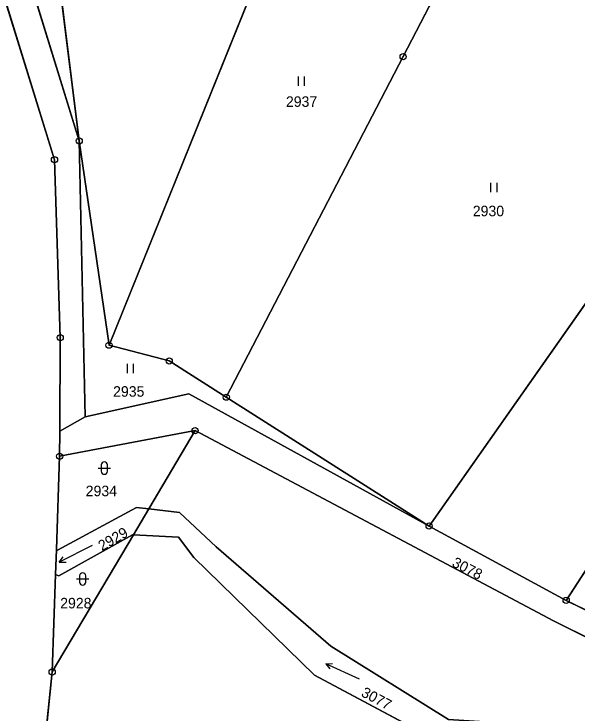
# Model space of a CAD drawing. Extents: x -689422 to -685210, y -987725 to -982160.
# Drawn here: x -686085.3 to -685994.3, y -986066.3 to -985953.3 of the extents above; entities that cross this region are included whole.
import ezdxf

# ---------------------------------------------------------------- set-up
doc = ezdxf.new("R2010")
doc.units = 0
for name, color, linetype in [('KN_Hranice_parcel', 7, 'Continuous'), ('KN_Parcelni cisla', 7, 'Continuous'), ('KN_Polygon parcely', 7, 'Continuous'), ('KN_POZEMKY_OSTATNI PLOCHA', 7, 'Continuous'), ('KN_POZEMKY_TTP', 7, 'Continuous'), ('KN_POZEMKY_VODNI_PLOCHA', 7, 'Continuous'), ('KN_VYUZITI_08_vodni plocha _tok umely', 7, 'Continuous'), ('KN_VYUZITI_14_ostatni plocha_dráha', 7, 'Continuous'), ('KN_VYUZITI_17_ostatni plocha_ostatni komunikace', 7, 'Continuous'), ('KN_VYUZITI_26_ostatni plocha_jina plocha', 7, 'Continuous'), ('KN_VYUZITI_27_ostatni plocha_neplodna puda', 7, 'Continuous'), ('KN_Značky bodu BP', 7, 'Continuous'), ('KN_Značky kultur', 7, 'Continuous')]:
    doc.layers.add(name, color=color, linetype=linetype)

msp = doc.modelspace()

# ---------------------------------------------------------------- linework, layer by layer
at = {"layer": 'KN_Hranice_parcel'}
for p, q in [((-686084.74, -985893.57), (-686074.75, -985973.83)), ((-686069.92, -986006.85), (-686074.75, -985973.83)), ((-686073.8, -986018.41), (-686074.75, -985973.83)), ((-686077.82, -986005.63), (-686077.89, -986020.76)), ((-686018.2, -986036.1), (-686050.98, -986015.26)), ((-686077.89, -986020.76), (-686073.8, -986018.41)), ((-686077.91, -986024.8), (-686056.02, -986020.66)), ((-686056.02, -986020.66), (-686063.5, -986033.3)), ((-686077.91, -986024.8), (-686077.89, -986020.76)), ((-686078.43, -986039.91), (-686077.91, -986024.8)), ((-686063.5, -986033.3), (-686065.99, -986037.51)), ((-685996.05, -986048.12), (-686018.2, -986036.1)), ((-686065.99, -986037.51), (-686079.12, -986059.69)), ((-686078.57, -986043.94), (-686078.43, -986039.91)), ((-686079.12, -986059.69), (-686078.57, -986043.94)), ((-685973.8, -986059.03), (-685996.05, -986048.12)), ((-686080.31, -986071.35), (-686079.12, -986059.69))]:
    msp.add_line(p, q, dxfattribs=at)
for points in [[(-686074.75, -985973.83), (-686084.96, -985940.65), (-686088.21, -985923.78), (-686090.44, -985889.6), (-686116.62, -985817.66)], [(-686104.75, -985872.98), (-686096.11, -985890.94), (-686094.6, -985925.58), (-686078.74, -985976.87), (-686077.82, -986005.63)], [(-686069.92, -986006.85), (-686035.13, -985920.61), (-686033.6, -985916.85)], [(-686007.1, -985930.7), (-686022.4, -985960.19), (-686050.98, -986015.26)], [(-686018.2, -986036.1), (-685976.1, -985976.15), (-685970.83, -985955.03)], [(-685970.83, -985955.03), (-685947.39, -985976.57), (-685979.35, -986022.32), (-685996.05, -986048.12)], [(-686050.98, -986015.26), (-686060.2, -986009.4), (-686069.92, -986006.85)], [(-686073.8, -986018.41), (-686057.01, -986014.72), (-686018.2, -986036.1)], [(-685915.29, -986103.75), (-685934.82, -986091.81), (-685949.6, -986079.67), (-685972.06, -986064.47), (-685998.09, -986051.42), (-686056.02, -986020.66)], [(-686063.5, -986033.3), (-686065.51, -986033.07), (-686078.24, -986039.99), (-686078.43, -986039.91)], [(-686063.5, -986033.3), (-686058.52, -986033.88), (-686052.61, -986039.45), (-686034.1, -986055.5), (-686015.09, -986067.37), (-686009.27, -986067.77), (-685996.72, -986077.57), (-685980.17, -986081.61), (-685965.94, -986087.95), (-685952.67, -986101.09), (-685937.23, -986115.05), (-685925.97, -986124.82)], [(-686065.99, -986037.51), (-686066.16, -986037.5), (-686078.02, -986044.17), (-686078.57, -986043.94)], [(-685927.71, -986128.99), (-685940.46, -986118.03), (-685956.3, -986104.06), (-685969, -986090.76), (-685982.16, -986085.38), (-685998.64, -986081.47), (-686012.78, -986070.65), (-686018.97, -986069.68), (-686036.74, -986060.22), (-686056.24, -986041.16), (-686058.72, -986037.87), (-686065.99, -986037.51)]]:
    msp.add_lwpolyline(points, dxfattribs=at)
at = {"layer": 'KN_Polygon parcely'}
for points in [[(-686111.18, -985805.32), (-686116.62, -985817.66), (-686090.44, -985889.6), (-686088.21, -985923.78), (-686084.96, -985940.65), (-686074.75, -985973.83), (-686084.74, -985893.57), (-686088.97, -985867.6), (-686097.73, -985849.89), (-686104.49, -985817.17), (-686101.95, -985804.21), (-686084.32, -985811.32), (-686066.93, -985815.15), (-686052.1, -985821.5), (-686027.39, -985838.92), (-686012.93, -985846.75), (-686000.84, -985852.53), (-686014.82, -985839.31), (-686013.69, -985837.67), (-686046.02, -985820.9), (-686059.9, -985814.48), (-686076.65, -985807.64), (-686107.06, -985795.93)], [(-686106.86, -985853.08), (-686104.75, -985872.98), (-686096.11, -985890.94), (-686094.6, -985925.58), (-686078.74, -985976.87), (-686077.82, -986005.63), (-686077.89, -986020.76), (-686073.8, -986018.41), (-686074.75, -985973.83), (-686084.96, -985940.65), (-686088.21, -985923.78), (-686090.44, -985889.6), (-686116.62, -985817.66)], [(-686033.6, -985916.85), (-686049.96, -985907.66), (-686084.74, -985893.57), (-686074.75, -985973.83), (-686069.92, -986006.85), (-686035.13, -985920.61)], [(-686033.6, -985916.85), (-686035.13, -985920.61), (-686069.92, -986006.85), (-686060.2, -986009.4), (-686050.98, -986015.26), (-686022.4, -985960.19), (-686007.1, -985930.7)], [(-685976.1, -985976.15), (-685970.83, -985955.03), (-685969.8, -985950.2), (-686007.1, -985930.7), (-686022.4, -985960.19), (-686050.98, -986015.26), (-686018.2, -986036.1)], [(-685924.33, -985997.88), (-685897.61, -985996.25), (-685888.01, -985995.91), (-685914.99, -985982.52), (-685969.8, -985950.2), (-685970.83, -985955.03), (-685947.39, -985976.57), (-685979.35, -986022.32), (-685996.05, -986048.12), (-685973.8, -986059.03), (-685967.49, -986047.95), (-685936.14, -986002.19)], [(-686018.2, -986036.1), (-685996.05, -986048.12), (-685979.35, -986022.32), (-685947.39, -985976.57), (-685970.83, -985955.03), (-685976.1, -985976.15)], [(-686074.75, -985973.83), (-686073.8, -986018.41), (-686057.01, -986014.72), (-686018.2, -986036.1), (-686050.98, -986015.26), (-686060.2, -986009.4), (-686069.92, -986006.85)], [(-686077.91, -986024.8), (-686078.43, -986039.91), (-686078.24, -986039.99), (-686065.51, -986033.07), (-686063.5, -986033.3), (-686056.02, -986020.66)], [(-685949.6, -986079.67), (-685972.06, -986064.47), (-685998.09, -986051.42), (-686056.02, -986020.66), (-686063.5, -986033.3), (-686058.52, -986033.88), (-686052.61, -986039.45), (-686034.1, -986055.5), (-686015.09, -986067.37), (-686009.27, -986067.77), (-685996.72, -986077.57), (-685980.17, -986081.61), (-685965.94, -986087.95), (-685952.67, -986101.09), (-685937.23, -986115.05), (-685925.97, -986124.82), (-685923.41, -986126.02), (-685909.54, -986106.22), (-685915.29, -986103.75), (-685934.82, -986091.81)], [(-686078.43, -986039.91), (-686078.57, -986043.94), (-686078.02, -986044.17), (-686066.16, -986037.5), (-686065.99, -986037.51), (-686063.5, -986033.3), (-686065.51, -986033.07), (-686078.24, -986039.99)], [(-686066.16, -986037.5), (-686078.02, -986044.17), (-686078.57, -986043.94), (-686079.12, -986059.69), (-686065.99, -986037.51)]]:
    msp.add_lwpolyline(points, close=True, dxfattribs=at)
for points in [[(-686080.31, -986071.35), (-686079.12, -986059.69), (-686078.57, -986043.94), (-686078.43, -986039.91), (-686077.91, -986024.8), (-686077.89, -986020.76), (-686077.82, -986005.63), (-686078.74, -985976.87), (-686094.6, -985925.58), (-686096.11, -985890.94)], [(-685973.8, -986059.03), (-685996.05, -986048.12), (-686018.2, -986036.1), (-686057.01, -986014.72), (-686073.8, -986018.41), (-686077.89, -986020.76), (-686077.91, -986024.8), (-686056.02, -986020.66), (-685998.09, -986051.42), (-685972.06, -986064.47)], [(-685980.17, -986081.61), (-685996.72, -986077.57), (-686009.27, -986067.77), (-686015.09, -986067.37), (-686034.1, -986055.5), (-686052.61, -986039.45), (-686058.52, -986033.88), (-686063.5, -986033.3), (-686065.99, -986037.51), (-686058.72, -986037.87), (-686056.24, -986041.16), (-686036.74, -986060.22), (-686018.97, -986069.68), (-686012.78, -986070.65), (-685998.64, -986081.47), (-685982.16, -986085.38)], [(-685982.16, -986085.38), (-685998.64, -986081.47), (-686012.78, -986070.65), (-686018.97, -986069.68), (-686036.74, -986060.22), (-686056.24, -986041.16), (-686058.72, -986037.87), (-686065.99, -986037.51), (-686079.12, -986059.69), (-686080.31, -986071.35), (-686069.34, -986080.09), (-686057.46, -986079.22), (-686042.33, -986091.12), (-686033.77, -986095.29), (-686016.5, -986104.44), (-685999.1, -986109.75), (-685995.47, -986115.87), (-685988.51, -986117.01)]]:
    msp.add_lwpolyline(points, dxfattribs=at)
at = {"layer": 'KN_POZEMKY_OSTATNI PLOCHA'}
for p, q in [((-686084.74, -985893.57), (-686074.75, -985973.83)), ((-686094.6, -985925.58), (-686078.74, -985976.87)), ((-686078.74, -985976.87), (-686094.6, -985925.58)), ((-686074.75, -985973.83), (-686084.96, -985940.65)), ((-686084.96, -985940.65), (-686074.75, -985973.83)), ((-686074.75, -985973.83), (-686073.8, -986018.41)), ((-686078.74, -985976.87), (-686077.82, -986005.63)), ((-686077.82, -986005.63), (-686078.74, -985976.87)), ((-686077.82, -986005.63), (-686077.89, -986020.76)), ((-686077.89, -986020.76), (-686077.82, -986005.63)), ((-686073.8, -986018.41), (-686057.01, -986014.72)), ((-686057.01, -986014.72), (-686018.2, -986036.1)), ((-686077.89, -986020.76), (-686073.8, -986018.41)), ((-686073.8, -986018.41), (-686077.89, -986020.76)), ((-686077.91, -986024.8), (-686056.02, -986020.66)), ((-686056.02, -986020.66), (-686077.91, -986024.8)), ((-686056.02, -986020.66), (-686063.5, -986033.3)), ((-686063.5, -986033.3), (-686056.02, -986020.66)), ((-686056.02, -986020.66), (-685998.09, -986051.42)), ((-685998.09, -986051.42), (-686056.02, -986020.66)), ((-686077.89, -986020.76), (-686077.91, -986024.8)), ((-686077.91, -986024.8), (-686077.89, -986020.76)), ((-686077.91, -986024.8), (-686078.43, -986039.91)), ((-686078.43, -986039.91), (-686077.91, -986024.8)), ((-686065.51, -986033.07), (-686078.24, -986039.99)), ((-686063.5, -986033.3), (-686065.51, -986033.07)), ((-686058.52, -986033.88), (-686063.5, -986033.3)), ((-686052.61, -986039.45), (-686058.52, -986033.88)), ((-686018.2, -986036.1), (-685996.05, -986048.12)), ((-686065.99, -986037.51), (-686079.12, -986059.69)), ((-686079.12, -986059.69), (-686065.99, -986037.51)), ((-686078.02, -986044.17), (-686066.16, -986037.5)), ((-686066.16, -986037.5), (-686065.99, -986037.51)), ((-686065.99, -986037.51), (-686058.72, -986037.87)), ((-686058.72, -986037.87), (-686056.24, -986041.16)), ((-686078.43, -986039.91), (-686078.57, -986043.94)), ((-686078.24, -986039.99), (-686078.43, -986039.91)), ((-686034.1, -986055.5), (-686052.61, -986039.45)), ((-686056.24, -986041.16), (-686036.74, -986060.22)), ((-686078.57, -986043.94), (-686079.12, -986059.69)), ((-686079.12, -986059.69), (-686078.57, -986043.94)), ((-686078.57, -986043.94), (-686078.02, -986044.17)), ((-685996.05, -986048.12), (-685973.8, -986059.03)), ((-685998.09, -986051.42), (-685972.06, -986064.47)), ((-685972.06, -986064.47), (-685998.09, -986051.42)), ((-686015.09, -986067.37), (-686034.1, -986055.5)), ((-686079.12, -986059.69), (-686080.31, -986071.35)), ((-686080.31, -986071.35), (-686079.12, -986059.69)), ((-686036.74, -986060.22), (-686018.97, -986069.68))]:
    msp.add_line(p, q, dxfattribs=at)
at = {"layer": 'KN_POZEMKY_TTP'}
for p, q in [((-686074.75, -985973.83), (-686084.74, -985893.57)), ((-686035.13, -985920.61), (-686069.92, -986006.85)), ((-686069.92, -986006.85), (-686035.13, -985920.61)), ((-686007.1, -985930.7), (-686022.4, -985960.19)), ((-686022.4, -985960.19), (-686007.1, -985930.7)), ((-686022.4, -985960.19), (-686050.98, -986015.26)), ((-686050.98, -986015.26), (-686022.4, -985960.19)), ((-686073.8, -986018.41), (-686074.75, -985973.83)), ((-686074.75, -985973.83), (-686069.92, -986006.85)), ((-686069.92, -986006.85), (-686074.75, -985973.83)), ((-685976.1, -985976.15), (-686018.2, -986036.1)), ((-686018.2, -986036.1), (-685976.1, -985976.15)), ((-686069.92, -986006.85), (-686060.2, -986009.4)), ((-686060.2, -986009.4), (-686069.92, -986006.85)), ((-686060.2, -986009.4), (-686050.98, -986015.26)), ((-686050.98, -986015.26), (-686060.2, -986009.4)), ((-686057.01, -986014.72), (-686073.8, -986018.41)), ((-686018.2, -986036.1), (-686057.01, -986014.72)), ((-686050.98, -986015.26), (-686018.2, -986036.1)), ((-686018.2, -986036.1), (-686050.98, -986015.26)), ((-685979.35, -986022.32), (-685996.05, -986048.12)), ((-685996.05, -986048.12), (-685979.35, -986022.32)), ((-685996.05, -986048.12), (-686018.2, -986036.1)), ((-685973.8, -986059.03), (-685996.05, -986048.12))]:
    msp.add_line(p, q, dxfattribs=at)
at = {"layer": 'KN_POZEMKY_VODNI_PLOCHA'}
for p, q in [((-686078.24, -986039.99), (-686065.51, -986033.07)), ((-686065.51, -986033.07), (-686063.5, -986033.3)), ((-686063.5, -986033.3), (-686065.99, -986037.51)), ((-686065.99, -986037.51), (-686063.5, -986033.3)), ((-686063.5, -986033.3), (-686058.52, -986033.88)), ((-686058.52, -986033.88), (-686052.61, -986039.45)), ((-686066.16, -986037.5), (-686078.02, -986044.17)), ((-686065.99, -986037.51), (-686066.16, -986037.5)), ((-686058.72, -986037.87), (-686065.99, -986037.51)), ((-686056.24, -986041.16), (-686058.72, -986037.87)), ((-686078.57, -986043.94), (-686078.43, -986039.91)), ((-686078.43, -986039.91), (-686078.24, -986039.99)), ((-686052.61, -986039.45), (-686034.1, -986055.5)), ((-686036.74, -986060.22), (-686056.24, -986041.16)), ((-686078.02, -986044.17), (-686078.57, -986043.94)), ((-686034.1, -986055.5), (-686015.09, -986067.37)), ((-686018.97, -986069.68), (-686036.74, -986060.22))]:
    msp.add_line(p, q, dxfattribs=at)
at = {"layer": 'KN_VYUZITI_08_vodni plocha _tok umely'}
for p, q in [((-686078.24, -986039.99), (-686065.51, -986033.07)), ((-686065.51, -986033.07), (-686063.5, -986033.3)), ((-686063.5, -986033.3), (-686065.99, -986037.51)), ((-686065.99, -986037.51), (-686063.5, -986033.3)), ((-686063.5, -986033.3), (-686058.52, -986033.88)), ((-686058.52, -986033.88), (-686052.61, -986039.45)), ((-686066.16, -986037.5), (-686078.02, -986044.17)), ((-686065.99, -986037.51), (-686066.16, -986037.5)), ((-686058.72, -986037.87), (-686065.99, -986037.51)), ((-686056.24, -986041.16), (-686058.72, -986037.87)), ((-686078.57, -986043.94), (-686078.43, -986039.91)), ((-686078.43, -986039.91), (-686078.24, -986039.99)), ((-686052.61, -986039.45), (-686034.1, -986055.5)), ((-686036.74, -986060.22), (-686056.24, -986041.16)), ((-686078.02, -986044.17), (-686078.57, -986043.94)), ((-686034.1, -986055.5), (-686015.09, -986067.37)), ((-686018.97, -986069.68), (-686036.74, -986060.22))]:
    msp.add_line(p, q, dxfattribs=at)
at = {"layer": 'KN_VYUZITI_14_ostatni plocha_dráha'}
for p, q in [((-686094.6, -985925.58), (-686078.74, -985976.87)), ((-686078.74, -985976.87), (-686077.82, -986005.63)), ((-686077.82, -986005.63), (-686077.89, -986020.76)), ((-686077.89, -986020.76), (-686077.91, -986024.8)), ((-686077.91, -986024.8), (-686078.43, -986039.91)), ((-686078.43, -986039.91), (-686078.57, -986043.94)), ((-686078.57, -986043.94), (-686079.12, -986059.69)), ((-686079.12, -986059.69), (-686080.31, -986071.35))]:
    msp.add_line(p, q, dxfattribs=at)
at = {"layer": 'KN_VYUZITI_17_ostatni plocha_ostatni komunikace'}
for p, q in [((-686078.74, -985976.87), (-686094.6, -985925.58)), ((-686084.96, -985940.65), (-686074.75, -985973.83)), ((-686074.75, -985973.83), (-686073.8, -986018.41)), ((-686077.82, -986005.63), (-686078.74, -985976.87)), ((-686077.89, -986020.76), (-686077.82, -986005.63)), ((-686073.8, -986018.41), (-686057.01, -986014.72)), ((-686057.01, -986014.72), (-686018.2, -986036.1)), ((-686077.89, -986020.76), (-686073.8, -986018.41)), ((-686073.8, -986018.41), (-686077.89, -986020.76)), ((-686056.02, -986020.66), (-686077.91, -986024.8)), ((-685998.09, -986051.42), (-686056.02, -986020.66)), ((-686077.91, -986024.8), (-686077.89, -986020.76)), ((-686018.2, -986036.1), (-685996.05, -986048.12)), ((-685996.05, -986048.12), (-685973.8, -986059.03)), ((-685972.06, -986064.47), (-685998.09, -986051.42))]:
    msp.add_line(p, q, dxfattribs=at)
at = {"layer": 'KN_VYUZITI_26_ostatni plocha_jina plocha'}
for p, q in [((-686084.74, -985893.57), (-686074.75, -985973.83)), ((-686074.75, -985973.83), (-686084.96, -985940.65))]:
    msp.add_line(p, q, dxfattribs=at)
at = {"layer": 'KN_VYUZITI_27_ostatni plocha_neplodna puda'}
for p, q in [((-686077.91, -986024.8), (-686056.02, -986020.66)), ((-686056.02, -986020.66), (-686063.5, -986033.3)), ((-686063.5, -986033.3), (-686056.02, -986020.66)), ((-686056.02, -986020.66), (-685998.09, -986051.42)), ((-686078.43, -986039.91), (-686077.91, -986024.8)), ((-686065.51, -986033.07), (-686078.24, -986039.99)), ((-686063.5, -986033.3), (-686065.51, -986033.07)), ((-686058.52, -986033.88), (-686063.5, -986033.3)), ((-686052.61, -986039.45), (-686058.52, -986033.88)), ((-686065.99, -986037.51), (-686079.12, -986059.69)), ((-686079.12, -986059.69), (-686065.99, -986037.51)), ((-686078.02, -986044.17), (-686066.16, -986037.5)), ((-686066.16, -986037.5), (-686065.99, -986037.51)), ((-686065.99, -986037.51), (-686058.72, -986037.87)), ((-686058.72, -986037.87), (-686056.24, -986041.16)), ((-686078.24, -986039.99), (-686078.43, -986039.91)), ((-686034.1, -986055.5), (-686052.61, -986039.45)), ((-686056.24, -986041.16), (-686036.74, -986060.22)), ((-686079.12, -986059.69), (-686078.57, -986043.94)), ((-686078.57, -986043.94), (-686078.02, -986044.17)), ((-685998.09, -986051.42), (-685972.06, -986064.47)), ((-686015.09, -986067.37), (-686034.1, -986055.5)), ((-686080.31, -986071.35), (-686079.12, -986059.69)), ((-686036.74, -986060.22), (-686018.97, -986069.68))]:
    msp.add_line(p, q, dxfattribs=at)
at = {"layer": 'KN_Značky bodu BP'}
for centre, radius in [((-686022.4, -985960.19), 0.5), ((-686022.4, -985960.19), 0.0303), ((-686074.75, -985973.83), 0.5), ((-686074.75, -985973.83), 0.0303), ((-686078.74, -985976.87), 0.5), ((-686078.74, -985976.87), 0.0303), ((-686077.82, -986005.63), 0.5), ((-686077.82, -986005.63), 0.0303), ((-686069.92, -986006.85), 0.5), ((-686069.92, -986006.85), 0.0303), ((-686060.2, -986009.4), 0.5), ((-686060.2, -986009.4), 0.0303), ((-686050.98, -986015.26), 0.5), ((-686050.98, -986015.26), 0.0303), ((-686056.02, -986020.66), 0.5), ((-686056.02, -986020.66), 0.0303), ((-686077.91, -986024.8), 0.5), ((-686077.91, -986024.8), 0.0303), ((-686018.2, -986036.1), 0.5), ((-686018.2, -986036.1), 0.0303), ((-685996.05, -986048.12), 0.5), ((-685996.05, -986048.12), 0.0303), ((-686079.12, -986059.69), 0.5), ((-686079.12, -986059.69), 0.0303)]:
    msp.add_circle(centre, radius, dxfattribs=at)
at = {"layer": 'KN_Značky kultur'}
for p, q in [((-686039.32, -985964.91), (-686039.32, -985963.41)), ((-686038.32, -985964.91), (-686038.32, -985963.41)), ((-686008.2, -985982.12), (-686008.2, -985980.62)), ((-686007.2, -985982.12), (-686007.2, -985980.62)), ((-686066.96, -986011.36), (-686066.96, -986009.86)), ((-686065.96, -986011.36), (-686065.96, -986009.86)), ((-686071.2, -986026.22), (-686071.2, -986027.22)), ((-686070.2, -986027.22), (-686070.2, -986026.22)), ((-686071.7, -986026.72), (-686069.7, -986026.72)), ((-686072.63, -986039.22), (-686077.97, -986041.94)), ((-686077.97, -986041.94), (-686077.33, -986041.05)), ((-686077.97, -986041.94), (-686076.87, -986041.95)), ((-686074.69, -986044.15), (-686074.69, -986045.15)), ((-686073.69, -986045.15), (-686073.69, -986044.15)), ((-686075.19, -986044.65), (-686073.19, -986044.65)), ((-686034.91, -986058.35), (-686033.81, -986058.31)), ((-686029.47, -986060.88), (-686034.91, -986058.35)), ((-686034.91, -986058.35), (-686034.24, -986059.21))]:
    msp.add_line(p, q, dxfattribs=at)
for centre, start, end in [((-686070.7, -986026.22), 0, 180), ((-686070.7, -986027.22), 180, 359.9879), ((-686074.19, -986044.15), 0, 180), ((-686074.19, -986045.15), 180, 359.9879)]:
    msp.add_arc(centre, 0.5, start, end, dxfattribs=at)

# ---------------------------------------------------------------- texts
at = {"layer": 'KN_Parcelni cisla'}
for s, p in [('2937', (-686041.34, -985968.31)), ('2930', (-686011.14, -985986)), ('2935', (-686069.27, -986015.18)), ('2934', (-686073.7, -986031.27)), ('2928', (-686077.82, -986049.41))]:
    msp.add_text(s, height=1.7, dxfattribs=at).set_placement(p)
for s, rotation, p in [('2929', 30, (-686071.06, -986040.18)), ('3078', 333, (-686014.65, -986042.54)), ('3077', 332, (-686029.32, -986063.53))]:
    msp.add_text(s, height=1.7, rotation=rotation, dxfattribs=at).set_placement(p)

doc.saveas('drawing.dxf')
